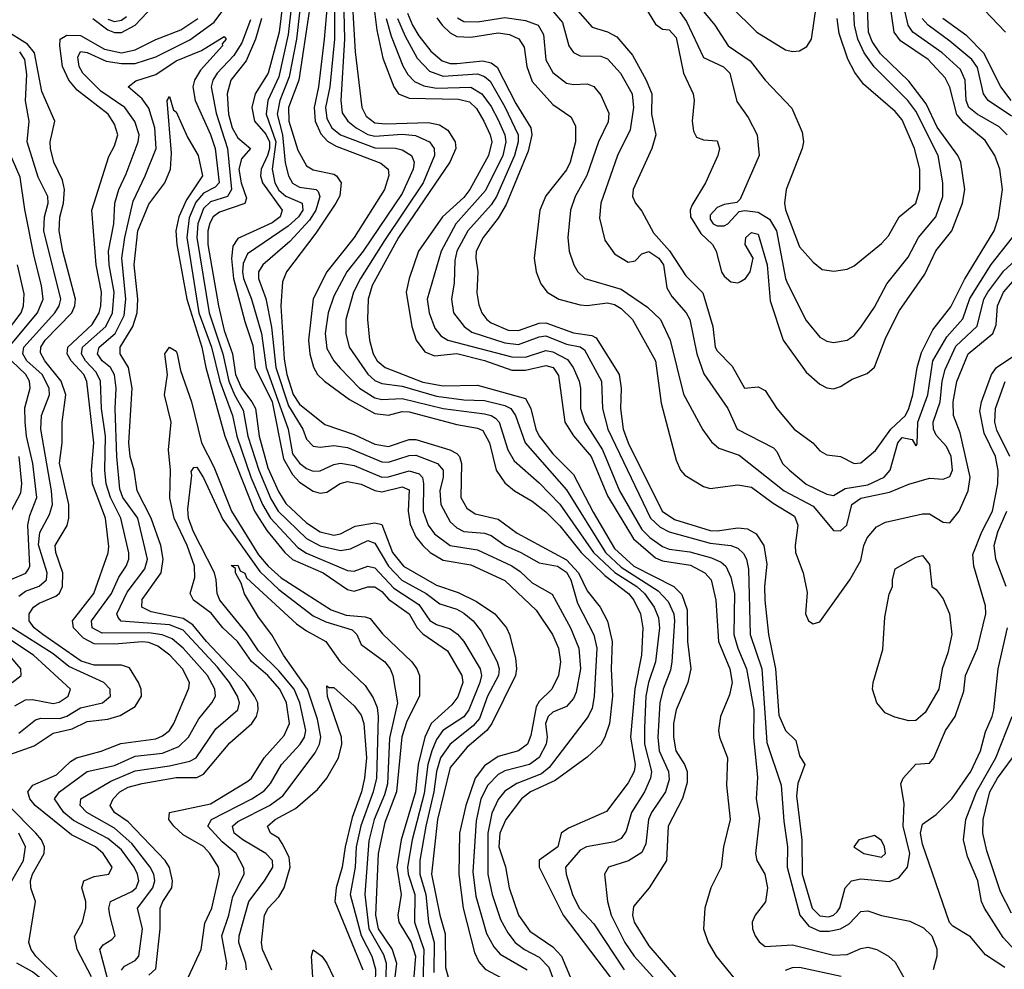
# Model space of a CAD drawing. Header units: inches. Extents: x 990535 to 1117859, y 769386 to 892122.
# Tile 612 of 656: x 1093073 to 1095949, y 813892 to 816666. Entities that reach past the tile are written whole.
import ezdxf

# ---------------------------------------------------------------- set-up
doc = ezdxf.new("R2010")
doc.units = ezdxf.units.IN
doc.header["$MEASUREMENT"] = 0
doc.layers.add('B0891', color=7, linetype='Continuous')

msp = doc.modelspace()

# ---------------------------------------------------------------- linework, layer by layer
at = {"layer": 'B0891', "color": 5}
for points, elevation in [([(1093991.8, 816770), (1093991.8, 816610), (1093978.2, 816470), (1093966.4, 816410), (1093970, 816377.3), (1093984.9, 816350), (1094010.2, 816330.2), (1094110, 816292.4), (1094170, 816291.2), (1094190, 816286.4), (1094217.6, 816270), (1094225.2, 816250), (1094222.3, 816230), (1094190, 816158.7), (1094075.9, 815990), (1094028.6, 815930), (1093990, 815859), (1093974.2, 815810), (1093964.7, 815750), (1093970, 815706), (1093990.1, 815670), (1094008.3, 815648.3), (1094065.5, 815590), (1094110, 815561.7), (1094130, 815556.5), (1094190, 815560.1), (1094310, 815530.2), (1094430, 815515.1), (1094450.2, 815510.2), (1094462.1, 815502.1), (1094472.9, 815490), (1094498.7, 815410), (1094517.4, 815377.4), (1094590, 815313), (1094650, 815250.7), (1094748.7, 815110), (1094811.3, 815051.3), (1094875.6, 815010), (1094897.9, 814990), (1094926, 814950), (1094938.7, 814918.7), (1094941.1, 814890), (1094929.4, 814790), (1094909.4, 814730), (1094901.3, 814690), (1094897.4, 814597.4), (1094898.1, 814550), (1094917.8, 814470), (1094915.2, 814450), (1094898.2, 814410), (1094859.5, 814350), (1094844.6, 814295.4), (1094830, 814274), (1094810, 814264.2), (1094728.2, 814250), (1094710, 814240.2), (1094666.7, 814190), (1094668.5, 814170), (1094687.3, 814110), (1094707.3, 814070), (1094750, 814024.3), (1094838.6, 813890)], 3340), ([(1094017.3, 816770), (1094021.4, 816610), (1094011, 816430), (1094014.6, 816394.6), (1094030.8, 816370), (1094055.7, 816350), (1094090, 816331.4), (1094110, 816325.8), (1094190, 816331.9), (1094228.4, 816328.4), (1094269.6, 816310), (1094283.5, 816290), (1094284.4, 816270), (1094251.2, 816190), (1094138.3, 816021.7), (1094068, 815910), (1094048.1, 815870), (1094025, 815790), (1094024.9, 815750), (1094035.3, 815710), (1094090, 815630.7), (1094110, 815612.6), (1094130, 815603.1), (1094190, 815595.6), (1094290, 815566.1), (1094370, 815556), (1094430, 815553.9), (1094490, 815539.3), (1094507.6, 815530), (1094521.2, 815510), (1094549.1, 815430), (1094670, 815292.9), (1094784.2, 815110), (1094830, 815066.5), (1094937.5, 814997.5), (1094966.7, 814966.7), (1094983.5, 814930), (1094985.7, 814910), (1094977.7, 814790), (1094973.9, 814766.1), (1094952.1, 814710), (1094942.3, 814670), (1094936.6, 814570), (1094940.4, 814530), (1094967.9, 814470), (1094970, 814446.6), (1094958.8, 814410), (1094917.7, 814350), (1094909, 814330), (1094901.3, 814258.7), (1094890, 814233.1), (1094851.1, 814208.9), (1094792.2, 814190), (1094781.3, 814170), (1094790.1, 814089.9), (1094799.9, 814050), (1094840.1, 813970), (1094867.9, 813930), (1094939.7, 813850)], 3360), ([(1094040.4, 816790), (1094052.8, 816572.8), (1094072, 816410), (1094084.8, 816384.8), (1094110, 816365.3), (1094141.8, 816361.8), (1094266.4, 816366.4), (1094299.4, 816359.4), (1094323.7, 816343.7), (1094344.4, 816310), (1094346.5, 816290), (1094329.5, 816250), (1094178.7, 816030), (1094101.8, 815890), (1094091, 815850), (1094088.8, 815790), (1094094.9, 815730), (1094105, 815690), (1094117.1, 815670), (1094140.6, 815650), (1094250, 815606.9), (1094310, 815596.5), (1094410, 815598.2), (1094550, 815560.1), (1094566.1, 815530), (1094580.3, 815470), (1094590.3, 815450), (1094630, 815398.2), (1094690, 815337.8), (1094747.6, 815227.6), (1094810, 815121.4), (1094867, 815070), (1094983.1, 815010), (1095006.6, 814986.6), (1095022.6, 814942.6), (1095023.4, 814850), (1095033.4, 814770), (1095024.3, 814730), (1094990, 814650), (1094982.8, 814610), (1094982.3, 814570), (1094988.9, 814530), (1095015, 814490), (1095022.8, 814470), (1095022.2, 814437.8), (1095009, 814391), (1094967.2, 814310), (1094961.5, 814210), (1094911.4, 814130), (1094865.1, 814074.9), (1094862.3, 814050), (1094867.5, 814030), (1094910, 813960.5), (1094988.6, 813870)], 3380), ([(1094900.7, 816700.7), (1094930, 816653.6), (1094950, 816638.5), (1094970, 816636.9), (1094990, 816614.2), (1095011.7, 816510), (1095040.1, 816450), (1095042.5, 816430), (1095036.9, 816370), (1095040.5, 816340.5), (1095050, 816323.2), (1095070, 816315.1), (1095110, 816312.9), (1095117.1, 816290), (1095112.4, 816270), (1095076, 816190), (1095036.3, 816123.7), (1095031.4, 816110), (1095031.6, 816090), (1095061.9, 816041.9), (1095096.6, 816010), (1095106.6, 815990), (1095122.6, 815930), (1095130, 815917.4), (1095150, 815900.1), (1095170, 815897.8), (1095178.2, 815901.8), (1095192.5, 815910), (1095206.2, 815930), (1095214.8, 815970), (1095191.9, 816010), (1095193.5, 816030), (1095210, 816044.6), (1095230, 816039.7), (1095256.3, 815950), (1095265, 815845.1), (1095302.8, 815730), (1095370, 815636.2), (1095410, 815601.6), (1095430, 815590.7), (1095450, 815587.9), (1095470, 815594.6), (1095504.3, 815615.7), (1095547.8, 815632.2), (1095569.2, 815650.8), (1095602.5, 815737.5), (1095643, 815817), (1095716.9, 815923.1), (1095748.9, 815991.1), (1095795.7, 816050), (1095826.6, 816130), (1095833.2, 816170), (1095821.5, 816250), (1095812.9, 816270), (1095752.9, 816352.9), (1095720.9, 816420.9), (1095670, 816487.3), (1095586.6, 816566.6), (1095563, 816603), (1095552.2, 816630), (1095545.9, 816770)], 3620), ([(1095070, 816785.3), (1095225.4, 816630), (1095310, 816578), (1095330, 816573.7), (1095350, 816575.5), (1095371.8, 816588.2), (1095385.3, 816610), (1095400.1, 816710)], 3680), ([(1093286.3, 816670), (1093330, 816636.4), (1093350, 816629.1), (1093370, 816629.3), (1093409.7, 816650.3), (1093516.1, 816763.9)], 3220), ([(1094688.5, 816708.5), (1094745, 816645), (1094790, 816631.4), (1094816.8, 816616.8), (1094862.7, 816562.7), (1094902.7, 816490), (1094919.3, 816450), (1094918.4, 816390), (1094930.9, 816330), (1094919.4, 816290), (1094864.6, 816170), (1094863.1, 816150), (1094871.5, 816130), (1094890, 816107), (1094923.6, 816043.6), (1094971.1, 815991.1), (1095018.1, 815918.1), (1095068.4, 815868.4), (1095097.4, 815770), (1095104.3, 815710), (1095110, 815698.8), (1095154.1, 815654.1), (1095190, 815590.2), (1095230, 815594.2), (1095250, 815583), (1095284, 815530), (1095335.2, 815470), (1095389.1, 815430), (1095410, 815406.4), (1095430, 815395.5), (1095470, 815390.1), (1095510, 815369.7), (1095530, 815371.7), (1095572.5, 815407.5), (1095617.3, 815470), (1095659.7, 815510), (1095670.2, 815530), (1095681.6, 815570), (1095693.8, 815650), (1095706.4, 815693.6), (1095740, 815760), (1095792.2, 815827.8), (1095832.2, 815907.8), (1095918.8, 816050), (1095931.5, 816088.5), (1095943.8, 816170), (1095935.2, 816230), (1095921.5, 816270), (1095893.2, 816313.2), (1095830, 816364.8), (1095810, 816389), (1095790, 816469.1), (1095776.4, 816496.4), (1095725.9, 816550), (1095645, 816605), (1095627.3, 816630), (1095609.4, 816750.6)], 3580), ([(1095025.7, 816745.7), (1095103.3, 816650), (1095142, 816590), (1095206.1, 816546.1), (1095249.7, 816489.7), (1095328.1, 816408.1), (1095358, 816338), (1095362.2, 816310), (1095358.3, 816290), (1095311.7, 816170), (1095306.3, 816130), (1095309.6, 816110.4), (1095350, 816003.2), (1095390, 815958), (1095416.7, 815936.7), (1095451.2, 815931.2), (1095490, 815937.1), (1095510, 815947.3), (1095590, 816012.1), (1095610, 816035.2), (1095642, 816090), (1095690.4, 816130), (1095702.4, 816170), (1095701.7, 816230), (1095686.5, 816290), (1095650, 816373.4), (1095630, 816397.9), (1095537.7, 816477.7), (1095512.2, 816512.2), (1095491.3, 816551.3), (1095466.5, 816626.5), (1095460.8, 816670)], 3660), ([(1093840.2, 816710), (1093830.3, 816629.8), (1093798.8, 816510), (1093760.5, 816450), (1093750.9, 816410), (1093758.6, 816370), (1093791.8, 816331.8), (1093801.9, 816310), (1093802.5, 816290), (1093796.9, 816270), (1093778.2, 816230), (1093776.4, 816210), (1093781.6, 816190), (1093839.7, 816110), (1093833.8, 816090), (1093810, 816072.9), (1093710, 816027), (1093695.6, 816004.4), (1093691.6, 815968.4), (1093696.8, 815910), (1093730, 815785), (1093754, 815714), (1093760.6, 815650), (1093809.8, 815550), (1093842.9, 815382.9), (1093870, 815337.4), (1093890, 815315.6), (1093930, 815288.7), (1093950, 815283), (1093970, 815286.1), (1094008.5, 815311.5), (1094030, 815317), (1094070, 815309.3), (1094110, 815290.9), (1094130, 815287), (1094190, 815301.7), (1094210, 815292.6), (1094207.7, 815230), (1094212.9, 815192.9), (1094230, 815155.7), (1094250, 815130.1), (1094271.2, 815110), (1094310, 815086.9), (1094390, 815074), (1094490, 815028.1), (1094580.9, 814940.9), (1094628.7, 814870), (1094646.6, 814830), (1094652.2, 814790), (1094646.9, 814750), (1094627, 814710), (1094590, 814674.1), (1094581.5, 814658.5), (1094565.4, 814574.6), (1094555.7, 814550), (1094530.1, 814530), (1094470, 814513.5), (1094430, 814486.6), (1094403.3, 814450), (1094375.7, 814370), (1094356.9, 814290), (1094355, 814170), (1094368.2, 814070), (1094401.2, 813941.2), (1094413.9, 813913.9), (1094431.9, 813891.9), (1094523.8, 813843.8)], 3220), ([(1093866.8, 816710), (1093856.7, 816623.3), (1093830, 816499.9), (1093797.9, 816430), (1093792.6, 816390), (1093821, 816310), (1093809.9, 816230), (1093817.5, 816190), (1093830, 816168.8), (1093850, 816150.8), (1093898.1, 816130), (1093899.8, 816110), (1093887.5, 816090), (1093857, 816063), (1093738.1, 815981.9), (1093725.5, 815954.5), (1093723.8, 815930), (1093726.4, 815910), (1093749.5, 815850), (1093778.7, 815750), (1093792.5, 815650), (1093857, 815470), (1093870, 815397.9), (1093890, 815370.4), (1093910, 815355.2), (1093930, 815347.3), (1093950, 815348), (1093990, 815367.2), (1094010, 815371.1), (1094050, 815363.6), (1094130, 815329.6), (1094150, 815330.3), (1094210, 815348.1), (1094239.2, 815339.2), (1094248.9, 815328.9), (1094251.7, 815311.6), (1094251.4, 815230), (1094266, 815190), (1094284.4, 815164.4), (1094330, 815130.1), (1094410, 815117.6), (1094510.6, 815070.6), (1094534.5, 815054.5), (1094570, 815020.8), (1094628, 814988), (1094681.7, 814890), (1094705.9, 814830), (1094710.7, 814770), (1094698.5, 814701.5), (1094690, 814682.9), (1094670, 814659.3), (1094630, 814642.7), (1094615.9, 814630), (1094608.9, 814610), (1094613, 814570), (1094610.3, 814550), (1094590, 814511.1), (1094562.2, 814490), (1094490, 814471.7), (1094470, 814460.9), (1094440.5, 814430), (1094419.5, 814390), (1094405.8, 814325.8), (1094396.4, 814176.4), (1094405.1, 814105.1), (1094436.5, 813996.5), (1094457.4, 813957.4), (1094475.7, 813935.7), (1094555.1, 813890)], 3240), ([(1093894.5, 816730), (1093881.2, 816610), (1093860.2, 816499.8), (1093832.3, 816430), (1093825, 816390), (1093840.4, 816330), (1093847.9, 816247.9), (1093857.6, 816210), (1093870, 816188.6), (1093890, 816177.4), (1093938.3, 816170), (1093944.6, 816164.6), (1093949.1, 816150), (1093937.6, 816110), (1093919.2, 816080.7), (1093861.4, 816018.6), (1093783.3, 815950), (1093770.5, 815930), (1093770.4, 815910), (1093791.6, 815851.6), (1093808.3, 815768.3), (1093820.8, 815650), (1093858.1, 815538.1), (1093899.8, 815470), (1093910, 815440.9), (1093930, 815420.3), (1093950, 815417.8), (1093990, 815421.9), (1094030, 815416.3), (1094130, 815374.4), (1094150, 815373.7), (1094210, 815393.1), (1094230, 815394), (1094292.9, 815370), (1094309.7, 815350), (1094310, 815330), (1094299.5, 815290), (1094302.5, 815250), (1094330, 815199.4), (1094350, 815181.6), (1094370, 815171.3), (1094430, 815165.9), (1094450, 815159), (1094490.4, 815130.4), (1094536.8, 815110), (1094590, 815079.2), (1094643.5, 815070), (1094670, 815052.2), (1094682.8, 815030), (1094702, 814962), (1094750, 814869.3), (1094758.4, 814830), (1094750.9, 814689.1), (1094745.2, 814654.8), (1094733.2, 814630), (1094619, 814481), (1094596.6, 814463.4), (1094525, 814435), (1094490, 814411.9), (1094470, 814387.8), (1094451.8, 814348.2), (1094440, 814290), (1094440.4, 814170), (1094452.5, 814110), (1094477.1, 814037.1), (1094498.1, 813998.1), (1094520.3, 813970), (1094547.3, 813950), (1094590, 813927.7), (1094618.2, 813898.2), (1094658.1, 813790)], 3260), ([(1093970.9, 816709.1), (1093962, 816610), (1093945.9, 816470), (1093933.3, 816410), (1093935.3, 816370), (1093952.6, 816332.6), (1093971.5, 816311.5), (1093997.1, 816297.1), (1094127.6, 816247.6), (1094149.2, 816230), (1094151.4, 816211.4), (1094137.9, 816170), (1094049.9, 816030.1), (1093970.1, 815930), (1093930, 815850.6), (1093915.8, 815730), (1093919.9, 815690), (1093930.8, 815650.8), (1093942.7, 815630), (1093963.3, 815610), (1094036.4, 815556.4), (1094110, 815515.5), (1094150, 815511.4), (1094190, 815521.2), (1094210, 815520.9), (1094350, 815483.8), (1094410, 815473.4), (1094425.7, 815465.7), (1094445.2, 815430), (1094464.7, 815350), (1094490, 815313.7), (1094517.7, 815290), (1094570, 815260.1), (1094610, 815228.8), (1094650, 815187.8), (1094712.7, 815110), (1094782.2, 815042.2), (1094850.5, 814990), (1094866.3, 814970), (1094886.1, 814930), (1094893.2, 814890), (1094888.7, 814810), (1094869.1, 814710.9), (1094857.2, 814570), (1094870.3, 814490), (1094867.1, 814470), (1094850, 814436.9), (1094787.1, 814352.9), (1094676.1, 814303.9), (1094653.9, 814290), (1094644.5, 814250), (1094590, 814210.6), (1094589.6, 814190), (1094660.2, 814050), (1094820, 813840)], 3320), ([(1094104.3, 816730), (1094116.1, 816636.1), (1094133.8, 816553.8), (1094165.1, 816470), (1094179, 816450), (1094210, 816437.3), (1094354.5, 816434.5), (1094386.1, 816426.1), (1094406.6, 816406.6), (1094428.8, 816370), (1094447.2, 816330), (1094451.3, 816310), (1094441.9, 816270), (1094387.9, 816170), (1094370, 816146.7), (1094307.5, 816090), (1094237.1, 815990), (1094210.1, 815909.9), (1094201.7, 815870), (1094217.9, 815770), (1094230.5, 815730), (1094256.4, 815696.4), (1094284.5, 815684.5), (1094350, 815691.3), (1094430.8, 815670.8), (1094510, 815642.7), (1094550, 815642.4), (1094610, 815656.2), (1094631.4, 815650), (1094646.4, 815626.4), (1094665, 815490), (1094690, 815450.1), (1094742.3, 815390), (1094790, 815275.3), (1094865.1, 815150), (1094930, 815094), (1094950, 815085.2), (1095032.5, 815072.5), (1095074.4, 815050), (1095092.2, 815030), (1095105.9, 814970), (1095113.9, 814850), (1095147.3, 814770), (1095153.5, 814730), (1095145.9, 814694.1), (1095119.3, 814630), (1095113.6, 814590), (1095116.8, 814570), (1095140.1, 814510), (1095137, 814430), (1095147.6, 814330), (1095128.6, 814250), (1095121.3, 814190), (1095091.7, 814130), (1095074.3, 814070), (1095070.1, 814010.1), (1095083.3, 813970), (1095107.3, 813930), (1095170.9, 813850.9)], 3420), ([(1094990, 816703.7), (1095020.7, 816660.7), (1095070, 816555.9), (1095128.7, 816528.7), (1095146.7, 816510), (1095167.7, 816427.7), (1095200.8, 816380.8), (1095226.4, 816330), (1095233, 816270), (1095177.5, 816142.5), (1095167.9, 816132.1), (1095130, 816126.6), (1095110, 816117.5), (1095090, 816095), (1095090, 816083.2), (1095098.4, 816070), (1095110, 816063.7), (1095130, 816064.1), (1095141.5, 816070), (1095174.3, 816105.7), (1095190.7, 816109.3), (1095230, 816104.5), (1095263.2, 816083.2), (1095283.4, 816050), (1095309.5, 815910), (1095315.7, 815895.7), (1095370, 815787.6), (1095410, 815739), (1095430, 815727.5), (1095450, 815722.8), (1095490, 815730.2), (1095510, 815743.8), (1095530, 815767.7), (1095570, 815826.7), (1095605.5, 815894.5), (1095667.4, 815972.6), (1095698, 816030), (1095748.4, 816090), (1095769.3, 816150), (1095769.6, 816190), (1095755.7, 816270), (1095690, 816398.7), (1095667, 816430), (1095568.5, 816528.5), (1095539.3, 816570), (1095520.4, 816610), (1095511.2, 816650), (1095507.8, 816710)], 3640), ([(1095956.7, 816330), (1095933.3, 816353.3), (1095869.9, 816390), (1095845.3, 816410), (1095836.9, 816430), (1095834.6, 816490), (1095821.1, 816521.1), (1095767.5, 816570), (1095681.7, 816630), (1095667.4, 816650), (1095649, 816731)], 3560), ([(1093333, 813850), (1093307.1, 813950), (1093316.4, 813963.6), (1093341.4, 813978.6), (1093351.2, 813990), (1093335.6, 814050), (1093333.3, 814070), (1093337.6, 814090), (1093400.4, 814119.6), (1093412.8, 814130), (1093420.3, 814150), (1093416.8, 814170), (1093406.9, 814190), (1093370, 814241), (1093330, 814274.1), (1093230, 814326.2), (1093201.7, 814350), (1093174.8, 814390), (1093188.7, 814410), (1093270, 814470.1), (1093350, 814487.4), (1093410, 814514.9), (1093490, 814523.1), (1093537.2, 814542.8), (1093566.1, 814570), (1093596.2, 814623.8), (1093633.8, 814670), (1093644.2, 814690), (1093642.7, 814710), (1093621.5, 814750), (1093550, 814830.5), (1093517.8, 814857.8), (1093489, 814869), (1093450, 814874.7), (1093313.6, 814873.6), (1093284.5, 814890), (1093282.5, 814910), (1093340.4, 814990), (1093362.3, 815037.7), (1093383.3, 815070), (1093391.4, 815090), (1093391.3, 815108.7), (1093368.3, 815210), (1093337.8, 815270), (1093324.8, 815310), (1093321, 815350), (1093322.9, 815450), (1093311.7, 815530), (1093308.3, 815610), (1093296.3, 815636.3), (1093265.3, 815670), (1093253.4, 815690), (1093256.6, 815710), (1093324.3, 815770), (1093344.2, 815810), (1093348.7, 815870), (1093334, 815950), (1093332, 815990), (1093347.4, 816070), (1093350.6, 816130), (1093362, 816170), (1093384, 816216), (1093418.7, 816310), (1093421.3, 816330), (1093408.6, 816368.6), (1093379.4, 816410), (1093310, 816457.4), (1093256.9, 816510), (1093246.3, 816530), (1093242.9, 816557.1), (1093250, 816573.7), (1093270, 816571), (1093325.4, 816545.4), (1093370, 816538), (1093410, 816538.7), (1093470, 816557.9), (1093570, 816607.9), (1093640.8, 816659.2), (1093674.9, 816705.1)], 3160), ([(1093918.4, 816690), (1093888, 816490), (1093857.5, 816410), (1093859.3, 816370), (1093885, 816285), (1093910, 816239.7), (1093930, 816227.5), (1093990, 816215), (1093998.5, 816210), (1094011.5, 816190), (1094008.1, 816151.9), (1093996.3, 816130), (1093937.3, 816042.7), (1093852.1, 815930), (1093839.9, 815900.1), (1093835.6, 815830), (1093845.5, 815674.5), (1093852.5, 815630), (1093871.3, 815571.3), (1093890, 815543.4), (1093963.5, 815483.5), (1094050, 815454.5), (1094110, 815426.5), (1094150, 815419.3), (1094210, 815439.7), (1094230, 815439.5), (1094329.5, 815409.5), (1094350, 815398.9), (1094357.6, 815390), (1094363, 815370), (1094361.4, 815270), (1094378.9, 815238.9), (1094403, 815223), (1094470, 815207), (1094526.2, 815166.2), (1094670, 815088), (1094705.3, 815050), (1094730, 814998.1), (1094767.9, 814950), (1094789.2, 814909.3), (1094803.6, 814850), (1094800.3, 814770), (1094803.8, 814690), (1094795.7, 814610), (1094781.7, 814570), (1094770, 814548.5), (1094730, 814511.7), (1094636.4, 814443.5), (1094564.6, 814410), (1094538.7, 814390), (1094492.6, 814330), (1094475, 814290), (1094472.2, 814250), (1094491.6, 814191.5), (1094502.5, 814130), (1094529.4, 814050), (1094563.2, 814003.2), (1094630, 813957.4), (1094655.1, 813930), (1094718.8, 813778.8)], 3280), ([(1094205.9, 816685.9), (1094219.9, 816650), (1094238.9, 816618.9), (1094274, 816574), (1094306.5, 816546.5), (1094330, 816538.7), (1094350, 816538), (1094425.9, 816545.9), (1094450, 816539.9), (1094467.8, 816527.8), (1094521.5, 816421.5), (1094565.8, 816350), (1094569, 816330), (1094557.7, 816282.3), (1094493.3, 816126.7), (1094470, 816086.7), (1094426.2, 816030), (1094406.3, 815990), (1094404.7, 815970), (1094411.2, 815930), (1094408.4, 815868.4), (1094413.5, 815833.5), (1094422.6, 815810), (1094436.9, 815790), (1094450, 815780.4), (1094499.7, 815759.7), (1094530, 815757.9), (1094590, 815779.4), (1094610, 815780.3), (1094690, 815751.3), (1094743.9, 815743.9), (1094756.6, 815736.6), (1094824.1, 815630), (1094829.3, 815590), (1094827.3, 815530), (1094835.2, 815470), (1094849.9, 815429.9), (1094949.3, 815230), (1094985.6, 815205.6), (1095090, 815173.7), (1095110, 815172.5), (1095170, 815182.1), (1095198.7, 815178.7), (1095224.2, 815164.2), (1095246.7, 815130), (1095255.1, 815075.1), (1095248.2, 815010), (1095248.9, 814970), (1095260.1, 814870), (1095280.8, 814770), (1095290, 814634.4), (1095309.7, 814589.7), (1095340, 814560), (1095350, 814516), (1095366, 814490), (1095345.7, 814434.3), (1095341.3, 814398.7), (1095357.7, 814270), (1095357.8, 814170), (1095387.3, 814070), (1095410, 814047.8), (1095434.9, 814045.1), (1095450, 814049.8), (1095460.2, 814059.8), (1095468.2, 814071.8), (1095484.1, 814130), (1095502.8, 814150), (1095530, 814156.5), (1095611.9, 814148.1), (1095641, 814159), (1095666.1, 814190), (1095672.3, 814230), (1095652.9, 814310), (1095656.3, 814376.3), (1095646.3, 814433.7), (1095653.6, 814450), (1095690, 814490.9), (1095730, 814494.4), (1095743, 814510), (1095777.3, 814590), (1095805.3, 814630), (1095830, 814704.9), (1095835.8, 814750), (1095870.8, 814830), (1095894.9, 814930), (1095894.2, 814954.2), (1095860.1, 815070), (1095856.6, 815103.4), (1095882.9, 815170), (1095914, 815230), (1095930, 815310), (1095930.9, 815349.1), (1095922.6, 815390), (1095890, 815458.8), (1095877.7, 815522.3), (1095882.4, 815550), (1095911.2, 815630), (1095925.5, 815650), (1096014.1, 815710)], 3480), ([(1094630, 816691.7), (1094658, 816658), (1094676.8, 816590), (1094690.4, 816570.4), (1094710, 816560.5), (1094770, 816560.3), (1094790, 816552.2), (1094827.9, 816510), (1094861.8, 816450), (1094865.9, 816410), (1094855.8, 816344.2), (1094818.4, 816270), (1094770.5, 816130), (1094766.7, 816086.7), (1094782.3, 816022.3), (1094810, 815982), (1094850, 815957.8), (1094870, 815961.6), (1094890, 815982.3), (1094910, 815989.1), (1094939.2, 815970), (1094953, 815950), (1094962.5, 815882.5), (1094977.6, 815857.6), (1095019.6, 815810), (1095030.5, 815790), (1095050.3, 815690.3), (1095071.3, 815631.3), (1095141.5, 815530), (1095168.7, 815470), (1095275, 815415.1), (1095284.7, 815404.7), (1095300.9, 815370), (1095320.8, 815350), (1095370, 815308.9), (1095430, 815279.9), (1095450, 815276.2), (1095483.7, 815296.4), (1095550, 815306.9), (1095597.9, 815330), (1095615, 815350), (1095637.4, 815430), (1095650, 815445.5), (1095679.5, 815439.5), (1095690, 815421.7), (1095694.1, 815425.9), (1095696.4, 815490), (1095725.5, 815570), (1095740, 815670), (1095780.4, 815739.6), (1095827.4, 815792.6), (1095848.2, 815851.8), (1095910, 815951.4), (1095972.6, 816030)], 3560), ([(1095952.1, 816630), (1095890, 816695.2)], 3480), ([(1093282.6, 813870), (1093240.2, 813950), (1093232.7, 813987.3), (1093256.3, 814030), (1093266.1, 814070), (1093265.9, 814090), (1093253.8, 814130), (1093259.8, 814150), (1093290, 814163.3), (1093333.3, 814170), (1093342.4, 814190), (1093316.7, 814230), (1093294.3, 814250), (1093224.4, 814284.4), (1093117.8, 814370), (1093102.2, 814390), (1093096.4, 814410), (1093111, 814430), (1093179.9, 814460.1), (1093221, 814499), (1093238.6, 814510), (1093310.6, 814529.4), (1093368.3, 814551.7), (1093470, 814565.2), (1093490, 814573.7), (1093509.9, 814590), (1093522.6, 814610), (1093567, 814713), (1093568.8, 814730), (1093548.3, 814770), (1093511.6, 814810), (1093476.2, 814836.2), (1093450, 814846.6), (1093430, 814849.1), (1093350, 814841.5), (1093290, 814842.7), (1093259, 814859), (1093229.4, 814890), (1093227, 814910), (1093289.4, 814990), (1093331.5, 815108.5), (1093332.6, 815127.4), (1093323.3, 815210), (1093285.1, 815310), (1093282.4, 815350), (1093289, 815430), (1093268.9, 815608.9), (1093259.8, 815630), (1093222.6, 815670), (1093211.3, 815690), (1093213, 815710), (1093283.9, 815776.1), (1093304.8, 815810), (1093309.8, 815830), (1093311.7, 815870), (1093295.8, 815950), (1093283.4, 816110), (1093333.3, 816266.7), (1093350, 816297.6), (1093359.5, 816330), (1093350, 816361.5), (1093330.7, 816390), (1093240.8, 816460.8), (1093216, 816490), (1093198.1, 816530), (1093189.5, 816590), (1093190.8, 816609.2), (1093210, 816621.6), (1093250, 816620.6), (1093320.1, 816580.1), (1093370.4, 816569.6), (1093410, 816577.9), (1093470, 816608.2), (1093542.9, 816637.1), (1093593.3, 816670)], 3180), ([(1093330, 816668.1), (1093350, 816661), (1093370, 816664.8), (1093384.3, 816675.7)], 3240), ([(1093746.5, 816666.5), (1093721.3, 816598.7), (1093698.1, 816561.9), (1093649.5, 816510), (1093637.1, 816490), (1093632.2, 816470), (1093646.6, 816393.4), (1093679.9, 816290), (1093691.6, 816170), (1093679.5, 816150), (1093630, 816134.2), (1093610, 816115.1), (1093593.2, 816070), (1093589.7, 816030), (1093626.1, 815810), (1093665.8, 815690), (1093683.5, 815610), (1093700, 815570), (1093725.6, 815525.6), (1093739.1, 815450), (1093771.1, 815350), (1093806.3, 815266.3), (1093827.6, 815230), (1093910, 815150.5), (1093950, 815128.9), (1094010, 815115.3), (1094039.3, 815120.7), (1094090, 815144.3), (1094110, 815136.5), (1094149.7, 815069.7), (1094189.2, 815029.2), (1094259.9, 814990), (1094300.1, 814960.1), (1094350, 814943.8), (1094370, 814932.5), (1094397.7, 814910), (1094420.2, 814880.2), (1094467.2, 814790), (1094473.3, 814770), (1094471.7, 814750), (1094438.7, 814690), (1094415.4, 814624.6), (1094397, 814603), (1094330, 814549.3), (1094302.2, 814510), (1094290.2, 814470), (1094282.3, 814410), (1094258.6, 814310), (1094241.7, 814210), (1094241.3, 814170), (1094259.3, 814110), (1094266.3, 814030), (1094283.8, 813970), (1094282.2, 813882.2)], 3160), ([(1093778.8, 816670), (1093761.1, 816610), (1093734.1, 816545.9), (1093689.1, 816490), (1093678.8, 816450), (1093683, 816390), (1093693.7, 816350), (1093710, 816320.8), (1093747.1, 816290), (1093720.4, 816259.6), (1093713.1, 816230), (1093719.7, 816190), (1093734.8, 816145.2), (1093730.2, 816129.8), (1093656.3, 816103.7), (1093638.2, 816090), (1093627.8, 816072.2), (1093622.2, 816050), (1093621.8, 816010), (1093653.4, 815830), (1093670, 815758.7), (1093694.5, 815690), (1093702.7, 815630), (1093720.3, 815590), (1093751.2, 815550), (1093761, 815530), (1093772.5, 815450), (1093797.5, 815357.5), (1093828.2, 815288.2), (1093850, 815253.3), (1093910, 815196.6), (1093949.9, 815169.9), (1093990, 815159.9), (1094010, 815163.9), (1094053, 815187), (1094110, 815196.1), (1094130, 815191.6), (1094161.6, 815110), (1094194.2, 815070), (1094290, 815013.8), (1094353.2, 814993.2), (1094406.9, 814966.9), (1094460.1, 814930), (1094494.4, 814890), (1094503.8, 814870), (1094521.3, 814801.2), (1094524.2, 814770), (1094520.6, 814750), (1094451.9, 814610), (1094436.8, 814590), (1094379.6, 814540.4), (1094330, 814481.3), (1094292.6, 814330), (1094275.8, 814170), (1094299.6, 814050), (1094315.3, 813995.3), (1094316.9, 813896.9), (1094334.2, 813834.2)], 3180), ([(1094143.3, 816670), (1094158, 816618), (1094191.5, 816531.5), (1094206.2, 816506.2), (1094225.7, 816485.7), (1094253.3, 816473.3), (1094290, 816466.1), (1094390, 816469), (1094422.9, 816450), (1094450, 816412.9), (1094470, 816374.2), (1094489.6, 816330), (1094492.7, 816310), (1094483.7, 816270), (1094433, 816167), (1094346.3, 816070), (1094304.1, 815990), (1094262.9, 815850), (1094268.9, 815810), (1094285.3, 815765.3), (1094302.7, 815742.7), (1094323.7, 815730), (1094510, 815681.1), (1094550, 815680.5), (1094610, 815699.6), (1094630, 815695.6), (1094673.1, 815673.1), (1094689.2, 815650), (1094706.8, 815610), (1094711, 815590), (1094710.7, 815530), (1094723.1, 815490), (1094775.5, 815410), (1094824.4, 815290), (1094890, 815177.1), (1094913.1, 815153.1), (1094950, 815127.3), (1094970, 815119.4), (1095030, 815111.6), (1095093.9, 815093.9), (1095121.8, 815081.8), (1095135.6, 815070), (1095150, 815037.8), (1095160.8, 814990), (1095158.3, 814870), (1095170, 814830), (1095195.8, 814770), (1095216.7, 814650), (1095216.4, 814570), (1095227.5, 814452.5), (1095223.5, 814390), (1095233.2, 814333.2), (1095222, 814230), (1095225.8, 814210), (1095249, 814170), (1095256.8, 814130), (1095250.8, 814089.2), (1095221.1, 814050), (1095211.8, 814030), (1095213.1, 814010), (1095221.1, 813990), (1095232.5, 813972.5), (1095250, 813958.7), (1095330, 813962.9), (1095450, 813933.4), (1095490, 813934.7), (1095530, 813952.8), (1095550, 813956.8), (1095576.5, 813950), (1095610.4, 813930.4), (1095630, 813912.4), (1095664.6, 813850)], 3440), ([(1094176.5, 816670), (1094198.3, 816618.3), (1094234, 816554), (1094270, 816516.1), (1094310, 816501), (1094410, 816508.7), (1094430, 816500.3), (1094446.5, 816486.5), (1094490, 816411.8), (1094529.1, 816330), (1094529.1, 816310), (1094518, 816270), (1094465.8, 816150), (1094450, 816125.1), (1094382, 816050), (1094350, 815990), (1094343.3, 815963.3), (1094342.1, 815897.9), (1094333.8, 815850), (1094339.9, 815810), (1094370.5, 815770), (1094393.5, 815753.5), (1094490, 815722.3), (1094530, 815717.8), (1094590, 815740), (1094610, 815742.7), (1094670, 815718), (1094710.2, 815710.2), (1094722.1, 815702.1), (1094772.5, 815610), (1094774.8, 815530), (1094790.9, 815470), (1094915.7, 815210), (1094943.2, 815183.2), (1094970, 815170.2), (1095090, 815136.5), (1095150, 815129.8), (1095170, 815122.7), (1095187.1, 815107.1), (1095195.5, 815090), (1095201.1, 815061.1), (1095206.5, 814870), (1095240.5, 814770), (1095254.7, 814554.7), (1095296.7, 814430), (1095304.5, 814324.5), (1095315.9, 814250), (1095314.4, 814190), (1095351.8, 814050), (1095377.9, 814017.9), (1095410, 814003.7), (1095437.2, 814002.8), (1095470, 814010.1), (1095495.2, 814024.8), (1095530, 814061.1), (1095550, 814062.7), (1095590, 814049.5), (1095672.5, 814032.5), (1095712.9, 814012.9), (1095737.4, 813990), (1095752.1, 813952.1), (1095751.3, 813930), (1095741.1, 813890)], 3460), ([(1094291.6, 816671.6), (1094306.5, 816650), (1094330, 816627.8), (1094350, 816617.4), (1094390, 816615.3), (1094470, 816627.6), (1094503.6, 816623.6), (1094530.9, 816610.9), (1094545.9, 816586), (1094554.1, 816530), (1094570, 816486.3), (1094630, 816418.5), (1094682.2, 816382.2), (1094696.6, 816356.6), (1094696.3, 816310), (1094680.9, 816250), (1094670, 816227.9), (1094610, 816151.9), (1094592.2, 816110), (1094575, 815970), (1094581.4, 815930), (1094594.6, 815894.6), (1094613.4, 815870), (1094647.3, 815850), (1094710, 815833.4), (1094730, 815831.5), (1094790, 815838.7), (1094810, 815834.4), (1094830, 815822.6), (1094862.9, 815790), (1094929.8, 815669.8), (1094946.2, 815546.2), (1094990, 815379.6), (1095003.3, 815350), (1095015.7, 815335.7), (1095070, 815302.9), (1095090, 815296.6), (1095170, 815307), (1095210, 815300.2), (1095273.6, 815253.6), (1095335.6, 815215.6), (1095346, 815190), (1095337.4, 815130), (1095338.9, 815110), (1095361.1, 815050), (1095372.8, 814992.8), (1095368.4, 814930), (1095377.2, 814910), (1095390, 814901.2), (1095410, 814906.7), (1095497.7, 815030), (1095530, 815086.7), (1095538.6, 815130), (1095547.9, 815152.1), (1095575.4, 815184.6), (1095602.1, 815197.9), (1095710, 815222.5), (1095730, 815222.3), (1095770, 815198.2), (1095790, 815196), (1095816.6, 815230), (1095843, 815290), (1095849.2, 815330), (1095819.3, 815459.3), (1095800.3, 815510), (1095799.5, 815550), (1095810, 815609.4), (1095843.4, 815690), (1095915.1, 815750), (1095925.1, 815774.9), (1095928.5, 815830), (1095946, 815870), (1095981.5, 815910)], 3520), ([(1094351.8, 816671.8), (1094370, 816660.9), (1094410, 816659.9), (1094490, 816672.9), (1094550, 816664), (1094587.1, 816650), (1094602.9, 816622.9), (1094609.2, 816549.2), (1094630, 816512), (1094670, 816480.8), (1094690, 816476.8), (1094730, 816478.6), (1094750, 816471.3), (1094770, 816445.6), (1094793.5, 816393.5), (1094791.9, 816368.1), (1094763.3, 816310), (1094728.8, 816211.2), (1094694.8, 816150), (1094681.3, 816110), (1094673.7, 816030), (1094677.8, 815990), (1094690.9, 815950), (1094703, 815930), (1094723.2, 815910), (1094830, 815878.9), (1094906.4, 815826.4), (1094944, 815790), (1094972.5, 815730), (1095012.1, 815572.1), (1095068.1, 815468.1), (1095093.3, 815433.3), (1095114.9, 815414.9), (1095174.3, 815394.3), (1095305.5, 815290), (1095390, 815244.8), (1095450, 815174.1), (1095470, 815173), (1095489.2, 815190), (1095503.8, 815250), (1095530, 815268.5), (1095613.6, 815286.4), (1095670, 815309.6), (1095730, 815326.8), (1095770, 815323.6), (1095790, 815331.6), (1095797.6, 815350), (1095793.6, 815390), (1095779.8, 815419.8), (1095750, 815452.8), (1095741.7, 815470), (1095740.7, 815490), (1095761.3, 815550), (1095767.1, 815610), (1095775.5, 815644.5), (1095807.6, 815712.4), (1095869.2, 815770.8), (1095888.9, 815850), (1095900.3, 815870), (1095947.8, 815932.2), (1096000, 815980)], 3540), ([(1095970, 816384.9), (1095901.8, 816430), (1095888.4, 816450), (1095870, 816526.4), (1095853.4, 816550), (1095790, 816604.1), (1095726.3, 816650), (1095708.4, 816670)], 3540), ([(1095968.6, 816430), (1095938.1, 816470), (1095888.8, 816568.8), (1095839.7, 816619.7), (1095769.3, 816670)], 3520), ([(1093030, 814514.5), (1093115.2, 814544.8), (1093170, 814581.7), (1093225.5, 814594.5), (1093270, 814615.4), (1093330, 814622.9), (1093366.6, 814633.4), (1093410, 814659.9), (1093428.1, 814690), (1093427.4, 814710), (1093419.8, 814730), (1093393.1, 814773.1), (1093370, 814780.1), (1093290, 814780.7), (1093252.4, 814792.3), (1093140.5, 814870), (1093114.9, 814890), (1093100.7, 814910), (1093099.9, 814930), (1093112.8, 814950), (1093130, 814961.9), (1093178.3, 814981.7), (1093189.2, 814990.8), (1093197.9, 815010), (1093198.5, 815050), (1093178.2, 815110), (1093176, 815130), (1093211, 815189), (1093216.2, 815210), (1093215.8, 815250), (1093188.9, 815371.1), (1093196.9, 815430), (1093196.9, 815490), (1093207.4, 815570), (1093194.2, 815610), (1093145.9, 815670), (1093133.1, 815693.1), (1093134, 815710), (1093146.8, 815730), (1093224.8, 815810), (1093233.6, 815830), (1093235.7, 815850), (1093198.9, 815990), (1093188.1, 816050), (1093189.5, 816089.5), (1093200.2, 816130), (1093203.6, 816170), (1093197.4, 816197.4), (1093172.1, 816250), (1093162.4, 816290), (1093161.8, 816310), (1093175.3, 816370), (1093136.9, 816456.9), (1093115.6, 816570), (1093095.2, 816595.2), (1093030, 816636.2)], 3220), ([(1093370.5, 813889.5), (1093378.8, 813901.2), (1093410, 813917.3), (1093420.3, 813930), (1093431.5, 814010), (1093416.7, 814070), (1093461.5, 814130), (1093467.6, 814150), (1093464.9, 814170), (1093453.9, 814190), (1093399.8, 814259.8), (1093350, 814304.1), (1093268.6, 814350), (1093249.6, 814370), (1093251.5, 814390), (1093338.6, 814441.4), (1093410, 814471.5), (1093510, 814486.3), (1093570, 814499.9), (1093588.4, 814510), (1093645.8, 814594.2), (1093710, 814649.6), (1093714.5, 814670), (1093708.8, 814690), (1093685.6, 814730), (1093650, 814775.1), (1093550, 814883.1), (1093510, 814897.9), (1093369.4, 814909.4), (1093359.9, 814919.9), (1093356, 814930), (1093386.2, 814993.8), (1093438.2, 815061.8), (1093446.2, 815090), (1093417.4, 815210), (1093374, 815270), (1093365, 815295), (1093356.6, 815390), (1093351.9, 815530), (1093354.3, 815590), (1093349.2, 815629.2), (1093337.6, 815650), (1093313.7, 815670), (1093300, 815690), (1093304.6, 815710), (1093351.2, 815750), (1093377.5, 815802.5), (1093382.7, 815850), (1093371.5, 815970), (1093379.4, 816030), (1093403.7, 816136.3), (1093439.6, 816210), (1093471.5, 816290), (1093467.5, 816350), (1093450, 816407.8), (1093430, 816435.6), (1093389.8, 816470), (1093412.2, 816487.8), (1093470, 816505.9), (1093530, 816546.2), (1093603.3, 816576.7), (1093670, 816617.1), (1093675.3, 816610), (1093664.2, 816595.8), (1093665.3, 816590), (1093600.6, 816519.4), (1093583.2, 816490), (1093578.4, 816470), (1093585.6, 816430), (1093630, 816331.1), (1093643.2, 816290), (1093655, 816190), (1093643.2, 816176.8), (1093610, 816159.3), (1093587, 816133), (1093567.7, 816087.7), (1093561.2, 816030), (1093596.4, 815810), (1093633.4, 815710), (1093657.5, 815610), (1093694.2, 815510), (1093706.8, 815450), (1093748, 815330), (1093781.8, 815250), (1093804.8, 815210), (1093884.7, 815124.7), (1093910, 815108.1), (1094030, 815057.4), (1094050, 815054.7), (1094090, 815070.1), (1094110, 815064.7), (1094165.7, 815005.7), (1094238.1, 814958.1), (1094271, 814911), (1094290, 814899.6), (1094330, 814886.7), (1094351.4, 814871.4), (1094369.6, 814849.6), (1094418.1, 814770), (1094421.9, 814750), (1094417, 814730), (1094385, 814650), (1094370, 814629.7), (1094308.7, 814590), (1094290, 814563.5), (1094276.2, 814530), (1094265.1, 814490), (1094254.5, 814405.5), (1094219.1, 814270), (1094205.2, 814190), (1094207.2, 814170), (1094227.1, 814110), (1094225.8, 814030), (1094253.5, 813950), (1094250.5, 813850.5)], 3140), ([(1093070, 814982.4), (1093090, 814996.4), (1093130, 815011.6), (1093151, 815030), (1093153.4, 815050), (1093127.6, 815132.4), (1093131.8, 815168.2), (1093159.5, 815220.5), (1093168.8, 815250), (1093165.7, 815290), (1093134.3, 815470), (1093136.4, 815510), (1093159.3, 815570), (1093158.4, 815590), (1093138.6, 815630), (1093093.2, 815670), (1093081.8, 815690), (1093085.1, 815710), (1093175.1, 815810), (1093188.2, 815830), (1093192.5, 815850), (1093142.7, 816050), (1093144.7, 816090), (1093155.8, 816130), (1093154.8, 816150), (1093126.4, 816206.4), (1093094.6, 816310), (1093100.1, 816370), (1093089.3, 816429.3), (1093094, 816506), (1093087.7, 816550), (1093072.6, 816572.6)], 3240), ([(1093450, 813874.6), (1093470, 813892.9), (1093482.7, 814010), (1093483.3, 814070), (1093490.6, 814090), (1093516.9, 814130), (1093519.5, 814150), (1093510, 814189.1), (1093498, 814210), (1093390, 814322.3), (1093349.4, 814350), (1093336.7, 814370), (1093346.1, 814390), (1093364.8, 814410), (1093390, 814423.8), (1093430, 814435), (1093530, 814451.9), (1093590, 814451.8), (1093610, 814461.8), (1093686, 814554), (1093750.3, 814610), (1093764.1, 814630), (1093769.7, 814650), (1093768.2, 814670), (1093759, 814690), (1093731.5, 814730), (1093618.6, 814850), (1093578.6, 814898.6), (1093550, 814916.6), (1093456.5, 814936.5), (1093429.1, 814950), (1093430, 814972.5), (1093485.7, 815050), (1093492, 815090), (1093484.7, 815130), (1093456.7, 815210), (1093415.9, 815290), (1093406.9, 815350), (1093395.2, 815390), (1093391.6, 815430), (1093400.8, 815590), (1093390.5, 815650), (1093366.2, 815690), (1093366.3, 815710), (1093403.5, 815770), (1093415.4, 815810), (1093417.8, 815850), (1093407.2, 815950), (1093418.1, 816050), (1093450, 816127.5), (1093496.9, 816190), (1093513.6, 816230), (1093516.2, 816276.2), (1093503.1, 816430), (1093510, 816441.6), (1093522.2, 816402.2), (1093530, 816396.9), (1093563.3, 816323.3), (1093593.6, 816270), (1093607.1, 816210), (1093560, 816140), (1093537.6, 816090), (1093529.2, 816050), (1093531.4, 816010), (1093560.7, 815850), (1093604.3, 815710), (1093616.7, 815650), (1093672, 815450), (1093758.5, 815230), (1093794.3, 815174.3), (1093847, 815110), (1093870, 815089), (1093959.3, 815050), (1094030, 815001.4), (1094050, 814996.6), (1094090, 815009.6), (1094110, 815009.3), (1094130, 814996.1), (1094150, 814973.6), (1094210, 814930.1), (1094233.8, 814890), (1094250, 814872), (1094322.4, 814822.4), (1094363.7, 814750), (1094366.7, 814730), (1094352.4, 814687.6), (1094335.3, 814664.7), (1094275, 814610), (1094255.6, 814570), (1094236.9, 814490), (1094228.9, 814410), (1094187.4, 814270), (1094173.9, 814190), (1094187.2, 814110), (1094176.9, 814050), (1094179.7, 814030), (1094215.9, 813970), (1094229.1, 813930), (1094219.1, 813810)], 3120), ([(1093040.6, 815710), (1093124.7, 815810), (1093141.2, 815850), (1093136.7, 815890), (1093114.6, 815974.6), (1093087.8, 816112.2), (1093073.7, 816206.3), (1093029.7, 816310)], 3260), ([(1093031.2, 815750), (1093076.6, 815810), (1093084.1, 815830), (1093085.3, 815865.3), (1093066.4, 815950)], 3280), ([(1093565.9, 813870), (1093602.7, 813950), (1093613, 814027), (1093634.3, 814070), (1093656.7, 814170), (1093653.3, 814190), (1093628, 814230), (1093610, 814251), (1093550, 814284.7), (1093522.6, 814310), (1093508.1, 814330), (1093509.9, 814350), (1093630, 814375.5), (1093738.7, 814441.3), (1093750, 814450.6), (1093787.2, 814510), (1093845.2, 814574.8), (1093860.8, 814610), (1093851.8, 814670), (1093833, 814710), (1093797.9, 814750), (1093750, 814791.4), (1093709.3, 814849.3), (1093666.3, 814890), (1093632.4, 814932.3), (1093580.8, 814970), (1093570.9, 814990), (1093583.8, 815036.2), (1093583.3, 815070), (1093561.4, 815130), (1093523.4, 815210), (1093511.6, 815268.4), (1093513.5, 815350), (1093507.8, 815410), (1093514.7, 815490), (1093495.9, 815570), (1093504, 815630), (1093496.7, 815690), (1093510, 815709.3), (1093530, 815697.8), (1093533.1, 815690), (1093541.9, 815641.9), (1093575, 815550), (1093604.1, 815430), (1093639.7, 815359.7), (1093691.1, 815230), (1093770, 815103.2), (1093798.1, 815070), (1093836.1, 815036.1), (1093982.6, 814942.6), (1094026.4, 814926.4), (1094082.1, 814922.1), (1094096.7, 814916.7), (1094132.1, 814872.1), (1094217.7, 814790), (1094233.1, 814770), (1094240.1, 814750), (1094240.8, 814690), (1094203.5, 814616.5), (1094188.5, 814571.5), (1094173.4, 814410), (1094139.4, 814320.6), (1094120.1, 814230), (1094112, 814050), (1094119.8, 814010), (1094160.6, 813950), (1094173.8, 813910), (1094157.9, 813777.9)], 3080), ([(1093044.6, 815030), (1093090.5, 815049.5), (1093098.7, 815061.3), (1093102.1, 815070), (1093096.2, 815190), (1093102, 815218), (1093122.9, 815270), (1093111.5, 815370), (1093092.5, 815450), (1093088.9, 815491.1), (1093087.8, 815532.2), (1093103.3, 815590), (1093101.7, 815610), (1093090.4, 815630), (1093049, 815670)], 3260), ([(1095964.7, 815390), (1095927.2, 815467.2), (1095921.1, 815490), (1095923.4, 815530), (1095951, 815609)], 3460), ([(1093048.1, 815230), (1093075.9, 815284.1), (1093078.8, 815310), (1093070.8, 815390)], 3280), ([(1093674.8, 813890), (1093678.1, 813910), (1093663.4, 813990), (1093683.9, 814050), (1093695.4, 814104.6), (1093728.5, 814170), (1093727.2, 814187.2), (1093705.2, 814230), (1093663.9, 814263.9), (1093621.9, 814310), (1093633.2, 814330), (1093750.9, 814390), (1093786.9, 814413.1), (1093805.1, 814434.9), (1093837.2, 814490), (1093892.4, 814550), (1093904.3, 814570), (1093908.5, 814590), (1093890.5, 814670), (1093874.2, 814710), (1093830, 814763.9), (1093770, 814822.8), (1093735.2, 814875.2), (1093657.6, 814970), (1093649, 814990), (1093646.9, 815030), (1093641.3, 815050), (1093580.5, 815170), (1093565.7, 815210), (1093564, 815236), (1093575.7, 815335.7), (1093573.2, 815346.8), (1093581.7, 815358.3), (1093590, 815359.3), (1093610, 815327.4), (1093665.6, 815205.6), (1093773.7, 815053.7), (1093830, 815001.7), (1093930, 814924.8), (1093966.8, 814906.8), (1094043.9, 814883.9), (1094057, 814870), (1094070, 814841.2), (1094139.1, 814790), (1094154.9, 814770), (1094163, 814750), (1094176.6, 814670), (1094152.6, 814567.4), (1094146.6, 814433.4), (1094138.2, 814401.8), (1094108.1, 814330), (1094092.7, 814267.3), (1094080.7, 814110), (1094092.1, 814010), (1094135, 813935), (1094142.9, 813910), (1094142.5, 813870)], 3060), ([(1095953.8, 815010), (1095923.6, 815090), (1095918.6, 815130), (1095929.9, 815169.9), (1095956, 815230)], 3460), ([(1093735.5, 813890), (1093733.3, 813910), (1093712.8, 813970), (1093713.7, 813990), (1093742.1, 814090), (1093788.2, 814150), (1093811.7, 814190), (1093810.9, 814210), (1093791.9, 814230), (1093724.1, 814270), (1093698.7, 814290), (1093694.1, 814310), (1093710, 814323.4), (1093802.6, 814370), (1093841.4, 814398.6), (1093935.3, 814524.7), (1093948.4, 814550), (1093952, 814570), (1093942.4, 814622.4), (1093913.2, 814710), (1093843.1, 814810), (1093809.1, 814869.1), (1093770, 814920.5), (1093729.3, 814989.3), (1093719.7, 815019.7), (1093703.4, 815050), (1093702.6, 815062.6), (1093690, 815072), (1093710, 815072.7), (1093716.5, 815056.5), (1093730, 815049.2), (1093735.3, 815035.3), (1093881.7, 814901.7), (1093910, 814880.9), (1093966.9, 814850), (1094008.6, 814790), (1094081.5, 814721.5), (1094105.1, 814685.1), (1094116.5, 814656.5), (1094119.9, 814630), (1094115.2, 814450), (1094105.4, 814410), (1094069.1, 814310.9), (1094055.9, 814250), (1094052.1, 814190), (1094037.6, 814110), (1094070.5, 813990.5), (1094101.5, 813930), (1094112.3, 813892.3), (1094111.3, 813851.3)], 3040), ([(1093070, 814581.6), (1093119.1, 814620.9), (1093134.6, 814625.4), (1093190, 814625), (1093210, 814631.4), (1093250, 814656), (1093314.6, 814670), (1093337.6, 814690), (1093337.1, 814702.9), (1093336.7, 814710), (1093318.1, 814730), (1093216.5, 814776.5), (1093170, 814813.2), (1093050.6, 814890)], 3240), ([(1095950, 813897.3), (1095893.9, 813933.9), (1095850, 813987), (1095798, 814018), (1095788.8, 814028.8), (1095710, 814257.7), (1095703.7, 814290), (1095710, 814315.9), (1095750, 814344.2), (1095795.8, 814390), (1095851.1, 814470), (1095879.5, 814530), (1095894.1, 814585.9), (1095913.7, 814630), (1095917.9, 814650), (1095931.1, 814770), (1095957.9, 814890)], 3460), ([(1093058.4, 814661.6), (1093090, 814679.3), (1093110, 814680.3), (1093170, 814668.3), (1093188.1, 814671.9), (1093214.5, 814690), (1093221.1, 814710), (1093112.9, 814810), (1093050, 814851.8)], 3260), ([(1093050.7, 814730), (1093076.8, 814750), (1093076.1, 814770), (1093042.2, 814810)], 3280), ([(1093809.2, 813889.1), (1093781.8, 813950), (1093778.7, 813970), (1093787.5, 814050), (1093798.1, 814070), (1093830, 814103.1), (1093845.6, 814130), (1093863.2, 814190), (1093859.4, 814219.4), (1093839.7, 814259.7), (1093830, 814274.8), (1093805.6, 814290), (1093796.8, 814310), (1093818.5, 814330), (1093878, 814362), (1093942.7, 814417.3), (1093969.9, 814450.1), (1094003.8, 814510), (1094013.9, 814550), (1094013.1, 814570), (1093971.3, 814688.7), (1093970, 814720.5), (1093975.3, 814715.2), (1093990, 814715.7), (1094050, 814661.5), (1094070, 814634.2), (1094077.5, 814610), (1094085.6, 814510), (1094080, 814450), (1094070.7, 814410), (1094044.2, 814335.8), (1094023.4, 814250), (1094014.7, 814190), (1093996.6, 814130), (1093993.4, 814090), (1094075.2, 813890)], 3020), ([(1096002.4, 813922.4), (1095945, 813985), (1095890.5, 814070.5), (1095882.2, 814090), (1095871.2, 814150), (1095841.6, 814221.6), (1095829.5, 814270), (1095836.1, 814330), (1095867, 814410), (1095924, 814510), (1095971.9, 814630)], 3440), ([(1095970, 814055.8), (1095937.9, 814117.9), (1095897.6, 814237.6), (1095886.1, 814290), (1095886.8, 814330), (1095906.7, 814410), (1095929.1, 814450), (1095972.3, 814510)], 3420), ([(1093071, 813509), (1093124.9, 813550), (1093192.6, 813630), (1093199.7, 813650), (1093193.3, 813730), (1093204.9, 813810), (1093203, 813830), (1093190, 813861.4), (1093119.7, 813930), (1093105.8, 813950), (1093099.4, 813970), (1093118.9, 814090), (1093105.1, 814130), (1093103.9, 814150), (1093110.3, 814170), (1093144.6, 814230), (1093144.9, 814250), (1093136.4, 814270), (1093119.8, 814290), (1093040.4, 814370)], 3220), ([(1093049.7, 814150), (1093084, 814210), (1093089.7, 814250), (1093069.8, 814290)], 3240), ([(1093928.6, 813868.6), (1093925, 813930), (1093930, 813948.9), (1093955.7, 813930), (1093970, 813910.1), (1093990, 813867)], 2980), ([(1093032, 813548), (1093072.7, 813567.3), (1093095.1, 813584.9), (1093134.8, 813630), (1093146.1, 813650), (1093154.2, 813730), (1093168.3, 813790), (1093167.4, 813807.4), (1093161.8, 813830), (1093140.4, 813860.4), (1093110, 813884.5), (1093064.8, 813910)], 3240), ([(1095310, 813889.1), (1095330, 813897.4), (1095350, 813898.4), (1095472.1, 813872.1)], 3420)]:
    msp.add_lwpolyline(points, dxfattribs=dict(at, elevation=elevation))
for points, elevation in [([(1095670, 814618.2), (1095628.6, 814628.6), (1095600.8, 814640.8), (1095576.5, 814670), (1095563.7, 814710), (1095565.3, 814730), (1095594.2, 814825.8), (1095599.6, 814920.4), (1095612.5, 814987.5), (1095622, 815010), (1095622, 815030), (1095630, 815062), (1095690, 815096.3), (1095710, 815100.5), (1095730, 815074.9), (1095737.1, 815010), (1095750, 815001.1), (1095770, 814974), (1095789, 814930), (1095795.6, 814870), (1095783.8, 814816.2), (1095766.8, 814770), (1095757, 814710), (1095717.9, 814642.1), (1095690, 814619.2)], 3480), ([(1095570, 814282.6), (1095524.2, 814270), (1095509.3, 814250), (1095538.3, 814230), (1095590, 814219.7), (1095601.7, 814230), (1095598.5, 814250), (1095590, 814268.4)], 3520)]:
    msp.add_lwpolyline(points, close=True, dxfattribs=dict(at, elevation=elevation))

doc.saveas('drawing.dxf')
